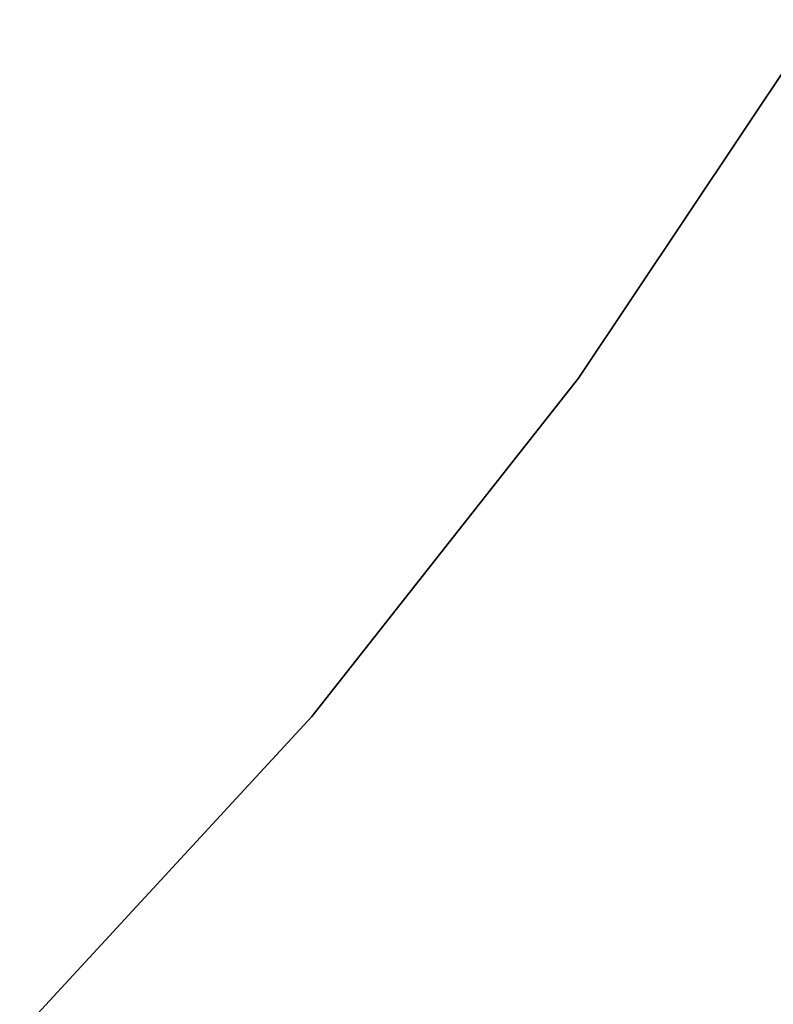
# Model space of a CAD drawing. Extents: x -189 to 189, y -189 to 189.
# Tile 389 of 591: x 26.53 to 31.69, y -26.33 to -19.6. Entities that reach past the tile are written whole.
import ezdxf

# ---------------------------------------------------------------- set-up
doc = ezdxf.new("R2010")
doc.units = 0
doc.header["$LTSCALE"] = 25.4
doc.layers.get('0').update_dxf_attribs({"linetype": 'CONTINUOUS'})

# ---------------------------------------------------------------- blocks, each defined once
blk = doc.blocks.new('CAMELEON-KENAI-C-12244_STL')
at = {"color": 0}
for p, q in [((30.3536, -22.0481, -4), (31.9894, -19.5998, -4)), ((31.9894, -19.5998, -2), (30.3536, -22.0481, -2)), ((31.9894, -19.5998, -2), (30.3536, -22.0481, -2)), ((30.3536, -22.0481, -4), (31.9894, -19.5998, -4)), ((28.5307, -24.3604, -4), (30.3536, -22.0481, -4)), ((30.3536, -22.0481, -2), (28.5307, -24.3604, -2)), ((30.3536, -22.0481, -2), (28.5307, -24.3604, -2)), ((28.5307, -24.3604, -4), (30.3536, -22.0481, -4)), ((30.3536, -22.0481, -2), (30.3536, -22.0481, -4)), ((30.3536, -22.0481, -2), (30.3536, -22.0481, -4)), ((26.5319, -26.5226, -4), (28.5307, -24.3604, -4)), ((28.5307, -24.3604, -2), (26.5319, -26.5226, -2)), ((28.5307, -24.3604, -2), (26.5319, -26.5226, -2)), ((26.5319, -26.5226, -4), (28.5307, -24.3604, -4)), ((28.5307, -24.3604, -2), (28.5307, -24.3604, -4)), ((28.5307, -24.3604, -2), (28.5307, -24.3604, -4))]:
    blk.add_line(p, q, dxfattribs=at)

msp = doc.modelspace()

# ---------------------------------------------------------------- block references
at = {"color": 0}
msp.add_blockref('CAMELEON-KENAI-C-12244_STL', (0, 0), dxfattribs=at)

doc.saveas('drawing.dxf')
